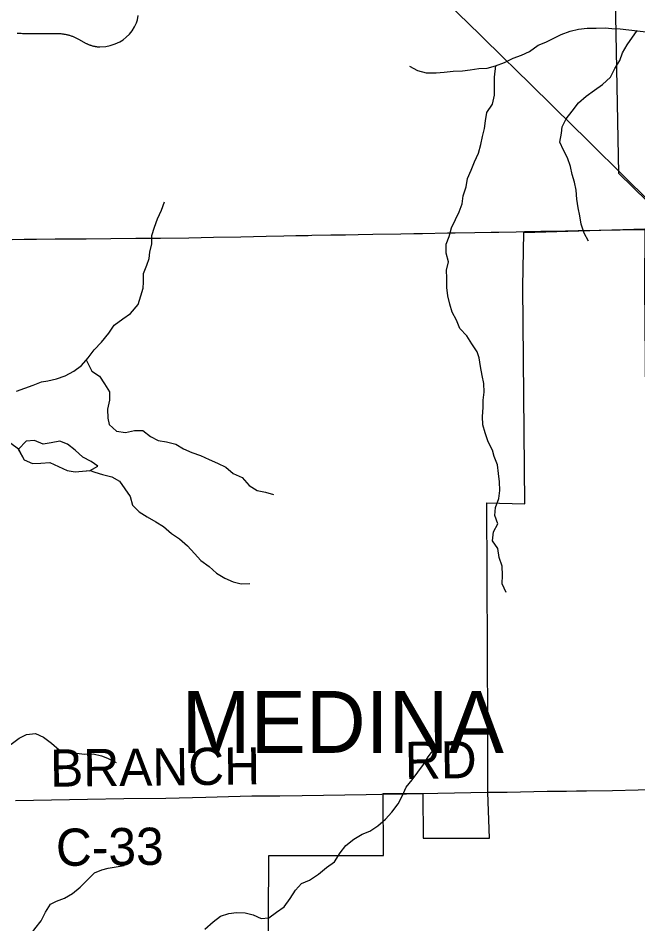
# Model space of a CAD drawing. Extents: x 0 to 34, y 0 to 22.
# Drawn here: x 3.119 to 3.593, y 15.73 to 16.422 of the extents above; entities that cross this region are included whole.
import ezdxf

# ---------------------------------------------------------------- set-up
doc = ezdxf.new("R2010")
doc.units = 0
for name, color, linetype in [('GM_X_Corporation', 7, 'Continuous'), ('GM_X_Corporation_Text', 7, 'Continuous'), ('GM_X_County_Road', 7, 'Continuous'), ('GM_X_County_Road_Text', 7, 'Continuous'), ('GM_X_Minor_Lake', 7, 'Continuous'), ('GM_X_Minor_River', 7, 'Continuous'), ('GM_X_State_Route', 7, 'Continuous'), ('GM_X_Township_Road', 7, 'Continuous')]:
    doc.layers.add(name, color=color, linetype=linetype)

msp = doc.modelspace()

# ---------------------------------------------------------------- linework, layer by layer
at = {"layer": 'GM_X_Corporation'}
msp.add_lwpolyline([(3.31012, 15.63726), (3.31091, 15.7823), (3.3985, 15.7823), (3.39813, 15.82953), (3.42855, 15.82952), (3.42881, 15.79556), (3.4795, 15.79556), (3.47821, 15.83032), (3.47821, 15.84082), (3.47821, 15.88209), (3.47736, 16.05173), (3.50637, 16.05092), (3.50487, 16.2166), (3.50566, 16.25819), (3.59805, 16.26081), (3.59781, 16.21664), (3.59931, 16.05125), (3.65648, 16.05132), (3.65594, 16.08637), (3.72639, 16.15876), (3.62166, 16.26081), (3.57833, 16.30333), (3.57462, 16.49014)], dxfattribs=at)
at = {"layer": 'GM_X_County_Road'}
for points in [[(3.52692, 15.83127), (3.53831, 15.83145), (3.54605, 15.83157), (3.55367, 15.83167), (3.57335, 15.83197)], [(3.57335, 15.83197), (3.59312, 15.83229), (3.61922, 15.83278), (3.65112, 15.8332), (3.65874, 15.83329), (3.66327, 15.83337)], [(3.11722, 15.8242), (3.17229, 15.82529), (3.2001, 15.82563), (3.23217, 15.82601), (3.26285, 15.82686), (3.28018, 15.82722), (3.29783, 15.8277), (3.31928, 15.8279), (3.33628, 15.82792), (3.38528, 15.82891)], [(3.38528, 15.82891), (3.40906, 15.82925), (3.41602, 15.82944)], [(3.41602, 15.82944), (3.41652, 15.82945), (3.43992, 15.82977), (3.47787, 15.83049), (3.47839, 15.8305)], [(3.47839, 15.8305), (3.48126, 15.83056), (3.4929, 15.83062), (3.52348, 15.83123), (3.52692, 15.83127)]]:
    msp.add_lwpolyline(points, dxfattribs=at)
at = {"layer": 'GM_X_Minor_Lake'}
for points in [[(3.17441, 16.07634), (3.18028, 16.07968), (3.17517, 16.08332), (3.16873, 16.0864), (3.16305, 16.09176), (3.15719, 16.09636), (3.15112, 16.09867), (3.14466, 16.09738), (3.13839, 16.09646), (3.13194, 16.09935), (3.12548, 16.09882), (3.11952, 16.09257)], [(3.17399, 16.0761), (3.18028, 16.07968), (3.17517, 16.08332), (3.16873, 16.0864), (3.16305, 16.09176), (3.15719, 16.09636), (3.15112, 16.09867), (3.14466, 16.09738), (3.13839, 16.09646), (3.13194, 16.09935), (3.12548, 16.09882), (3.11965, 16.0927)], [(3.11945, 16.0927), (3.12389, 16.08437), (3.13034, 16.08167), (3.1368, 16.08201), (3.14364, 16.08236), (3.15027, 16.07928), (3.15671, 16.0762), (3.16297, 16.0754), (3.17426, 16.07633)], [(3.11952, 16.09257), (3.12389, 16.08437), (3.13034, 16.08167), (3.1368, 16.08201), (3.14364, 16.08236), (3.15027, 16.07928), (3.15671, 16.0762), (3.16297, 16.0754), (3.17441, 16.07634)]]:
    msp.add_lwpolyline(points, dxfattribs=at)
at = {"layer": 'GM_X_Minor_River'}
for points in [[(3.41846, 16.38519), (3.42436, 16.38179), (3.43102, 16.3801), (3.4388, 16.38013), (3.44488, 16.38073), (3.45171, 16.38132), (3.45874, 16.38154), (3.46481, 16.38232), (3.47127, 16.38349), (3.47772, 16.3837), (3.48398, 16.38543), (3.49081, 16.38793), (3.49763, 16.39138), (3.50389, 16.3935), (3.50995, 16.39637), (3.51658, 16.40115), (3.52245, 16.40346), (3.52852, 16.40671), (3.5342, 16.40939), (3.54103, 16.41189), (3.54748, 16.41344), (3.55412, 16.41422), (3.56096, 16.41425), (3.5678, 16.41446), (3.57292, 16.41391), (3.57938, 16.41375), (3.58584, 16.41301), (3.5925, 16.41227), (3.59896, 16.41153)], [(3.55508, 16.25141), (3.55182, 16.25767), (3.54951, 16.26451), (3.54853, 16.27098), (3.54717, 16.27687), (3.54619, 16.28371), (3.54578, 16.29037), (3.54442, 16.29664), (3.54268, 16.30234), (3.54132, 16.30861), (3.53901, 16.31507), (3.53595, 16.32096), (3.53326, 16.32722), (3.53437, 16.33407), (3.5351, 16.33883), (3.53811, 16.34493), (3.54264, 16.35084), (3.54755, 16.35714), (3.55342, 16.36229), (3.55966, 16.36688), (3.56591, 16.37109), (3.57196, 16.37682), (3.57516, 16.3833), (3.57893, 16.38959), (3.58118, 16.3953), (3.58457, 16.40159), (3.59227, 16.41249)], [(3.49215, 15.98318), (3.48926, 15.98982), (3.48942, 15.99629), (3.4892, 16.00314), (3.48689, 16.00998), (3.48591, 16.01663), (3.4817, 16.02251), (3.48262, 16.02936), (3.48582, 16.03565), (3.48351, 16.04192), (3.48405, 16.04801), (3.48649, 16.05486), (3.48741, 16.06114), (3.48719, 16.06761), (3.4864, 16.07407), (3.48561, 16.08054), (3.48311, 16.087), (3.48176, 16.09175), (3.4785, 16.0982), (3.47619, 16.10504), (3.47445, 16.11112), (3.47423, 16.11759), (3.47458, 16.12444), (3.47455, 16.13014), (3.47528, 16.13623), (3.47525, 16.1427), (3.47389, 16.14897), (3.47253, 16.15581), (3.47155, 16.16228), (3.47001, 16.16703), (3.46599, 16.1731), (3.46216, 16.17917), (3.45682, 16.18486), (3.45432, 16.19112), (3.45087, 16.1972), (3.44913, 16.20328), (3.44758, 16.20974), (3.44698, 16.21621), (3.44676, 16.22324), (3.44673, 16.22933), (3.44803, 16.2358), (3.44648, 16.24226), (3.44645, 16.24911), (3.4487, 16.2552), (3.45038, 16.26168), (3.45339, 16.26796), (3.45621, 16.27387), (3.45846, 16.27997), (3.45938, 16.28606), (3.46163, 16.29291), (3.46274, 16.29938), (3.46537, 16.30567), (3.46799, 16.31215), (3.471, 16.31862), (3.47287, 16.32529), (3.47417, 16.33138), (3.47566, 16.33766), (3.47639, 16.34356), (3.4775, 16.34984), (3.48184, 16.35613), (3.48333, 16.36299), (3.48326, 16.37668), (3.48422, 16.3857)], [(3.11821, 16.13702), (3.13072, 16.14163), (3.13717, 16.14393), (3.1421, 16.14471), (3.14874, 16.14626), (3.15538, 16.14875), (3.16201, 16.1522), (3.16788, 16.1566), (3.17298, 16.16251), (3.17751, 16.16862), (3.18299, 16.17434), (3.18865, 16.18121), (3.1928, 16.18731), (3.19924, 16.19209), (3.2053, 16.1963), (3.21096, 16.20317), (3.21321, 16.20964), (3.21489, 16.21554), (3.21506, 16.2203), (3.21522, 16.22677), (3.21766, 16.23324), (3.21934, 16.23819), (3.22008, 16.24314), (3.22157, 16.24943), (3.22154, 16.25589), (3.2236, 16.26218), (3.22585, 16.26846), (3.22885, 16.27532), (3.2311, 16.2816)], [(3.17131, 16.1609), (3.17568, 16.15225), (3.1814, 16.14828), (3.18542, 16.14259), (3.18924, 16.13632), (3.18927, 16.13005), (3.1876, 16.12319), (3.18801, 16.11635), (3.18898, 16.11141), (3.19451, 16.10648), (3.20136, 16.10536), (3.20819, 16.10691), (3.21464, 16.10675), (3.22036, 16.1022), (3.22627, 16.09918), (3.23273, 16.09825), (3.23976, 16.09637), (3.24567, 16.09297), (3.25195, 16.09014), (3.25861, 16.08769), (3.26527, 16.08468), (3.27155, 16.08204), (3.27802, 16.07883), (3.28374, 16.0739), (3.29041, 16.07088), (3.29594, 16.06482), (3.30185, 16.06103), (3.30831, 16.05973), (3.3144, 16.05804)], [(3.11975, 16.09251), (3.11384, 16.09687), (3.10815, 16.10043)], [(3.17436, 16.07623), (3.17795, 16.07504), (3.18384, 16.07316), (3.19088, 16.07147), (3.19678, 16.06826), (3.20482, 16.05649), (3.20675, 16.04984), (3.2119, 16.04473), (3.21799, 16.04095), (3.22447, 16.03716), (3.23037, 16.03357), (3.23648, 16.02827), (3.24276, 16.02411), (3.24887, 16.0188), (3.25402, 16.01293), (3.25899, 16.00762), (3.26528, 16.00308), (3.271, 15.99777), (3.27728, 15.99399), (3.28356, 15.99116), (3.28984, 15.98985), (3.2963, 15.99007)], [(3.06814, 15.85522), (3.07509, 15.85668), (3.08172, 15.85918), (3.0874, 15.86243), (3.10107, 15.86401), (3.10752, 15.86517), (3.11397, 15.86729), (3.12003, 15.87187), (3.12571, 15.87475), (3.13255, 15.87534), (3.13864, 15.87251), (3.14493, 15.86797), (3.15065, 15.86305), (3.15654, 15.86174), (3.16358, 15.86043), (3.17023, 15.8595), (3.17668, 15.85991), (3.18296, 15.85822), (3.18772, 15.85652), (3.19419, 15.85331)], [(3.35506, 15.77306), (3.36111, 15.77727), (3.36526, 15.78413), (3.36979, 15.78986), (3.37585, 15.79463), (3.38229, 15.79846), (3.38816, 15.80077), (3.39422, 15.80478), (3.3999, 15.80994), (3.40481, 15.81528), (3.40972, 15.82158), (3.41292, 15.82806), (3.41573, 15.83434), (3.42046, 15.84007), (3.42461, 15.84579), (3.42895, 15.8517), (3.43272, 15.85761), (3.43782, 15.8641)], [(3.11459, 15.69572), (3.12027, 15.7005), (3.12251, 15.70716), (3.12438, 15.71345), (3.12777, 15.72012), (3.13211, 15.72622), (3.13683, 15.73232), (3.14022, 15.7388), (3.14399, 15.74509), (3.14873, 15.7472), (3.15479, 15.7497), (3.16085, 15.75314), (3.16672, 15.75811), (3.1722, 15.76346), (3.17768, 15.76899), (3.18337, 15.77129), (3.18811, 15.77245), (3.19418, 15.77343), (3.20045, 15.77459)], [(3.26202, 15.72593), (3.26826, 15.73147), (3.27394, 15.73587), (3.28039, 15.73779), (3.28627, 15.73877), (3.29273, 15.73841), (3.29882, 15.73691), (3.30491, 15.73408), (3.31098, 15.73467), (3.31685, 15.73888), (3.32253, 15.74289), (3.32706, 15.74938), (3.33121, 15.75567), (3.33593, 15.76082), (3.342, 15.76332), (3.34881, 15.76791), (3.35506, 15.77306)]]:
    msp.add_lwpolyline(points, dxfattribs=at)
at = {"layer": 'GM_X_State_Route'}
for points in [[(3.42237, 16.45781), (3.472, 16.40933), (3.4914, 16.39039), (3.4984, 16.38355), (3.52613, 16.35632), (3.54482, 16.33796), (3.55144, 16.33146), (3.55814, 16.32488), (3.5591, 16.32394), (3.57874, 16.30444)], [(3.57874, 16.30444), (3.58083, 16.30234), (3.60226, 16.2814), (3.61876, 16.26528), (3.62036, 16.26371), (3.62317, 16.26096)]]:
    msp.add_lwpolyline(points, dxfattribs=at)
at = {"layer": 'GM_X_Township_Road'}
for points in [[(3.11869, 16.41048), (3.11969, 16.4104), (3.12068, 16.41034), (3.12168, 16.41029), (3.12268, 16.41025), (3.14883, 16.41017), (3.1515, 16.41008), (3.15206, 16.41004), (3.15262, 16.40998), (3.15318, 16.40992), (3.15374, 16.40985), (3.1543, 16.40977), (3.15485, 16.40968), (3.1554, 16.40957), (3.15596, 16.40946), (3.15651, 16.40934), (3.15705, 16.40921), (3.1576, 16.40907), (3.15814, 16.40893), (3.15868, 16.40877), (3.15922, 16.4086), (3.15975, 16.40842), (3.16029, 16.40824), (3.16081, 16.40804), (3.16134, 16.40784), (3.16186, 16.40763), (3.16238, 16.4074), (3.16289, 16.40717), (3.1634, 16.40693), (3.1639, 16.40668), (3.1644, 16.40642), (3.1649, 16.40616), (3.16539, 16.40588), (3.16952, 16.40352), (3.16996, 16.40328), (3.17039, 16.40304), (3.17083, 16.40282), (3.17128, 16.4026), (3.17173, 16.40239), (3.17218, 16.40218), (3.17264, 16.40199), (3.1731, 16.4018), (3.17356, 16.40162), (3.17402, 16.40145), (3.17449, 16.40129), (3.17497, 16.40113), (3.17544, 16.40099), (3.17592, 16.40085), (3.17639, 16.40072), (3.17688, 16.4006), (3.17736, 16.40048), (3.17784, 16.40038), (3.17833, 16.40028), (3.17882, 16.4002), (3.17931, 16.40012), (3.1798, 16.40005), (3.18029, 16.39999), (3.18078, 16.39993), (3.18128, 16.39989), (3.18177, 16.39985), (3.18634, 16.40011), (3.18979, 16.40086), (3.1935, 16.40218), (3.197, 16.40368), (3.1996, 16.40532), (3.20199, 16.40727), (3.2045, 16.4096), (3.20651, 16.41218), (3.20834, 16.41532), (3.20966, 16.41827), (3.21047, 16.42072), (3.21114, 16.42378)], [(3.11487, 16.25291), (3.12385, 16.25299), (3.13347, 16.25307), (3.14753, 16.25319), (3.15236, 16.25323), (3.17135, 16.25339), (3.1903, 16.25355), (3.20925, 16.25371), (3.22803, 16.25387), (3.24984, 16.25405), (3.26869, 16.25445), (3.28957, 16.25488), (3.30883, 16.25528), (3.32232, 16.25556), (3.33153, 16.25575), (3.33452, 16.25581), (3.34083, 16.25593), (3.34373, 16.25598), (3.35813, 16.25623), (3.36675, 16.25639), (3.36948, 16.25643), (3.37903, 16.25661), (3.39036, 16.25681), (3.4116, 16.25718), (3.42166, 16.25736), (3.42354, 16.25739), (3.42829, 16.25748), (3.44746, 16.25782), (3.45321, 16.25792), (3.46821, 16.25819), (3.48075, 16.25841), (3.48655, 16.25851), (3.49977, 16.25875), (3.50625, 16.25886)], [(3.50625, 16.25886), (3.50665, 16.25887), (3.50923, 16.25892), (3.5187, 16.25908), (3.52825, 16.25926), (3.53763, 16.25942), (3.54709, 16.25959), (3.57936, 16.26016), (3.59465, 16.26043), (3.59852, 16.26049), (3.59992, 16.26052)]]:
    msp.add_lwpolyline(points, dxfattribs=at)

# ---------------------------------------------------------------- texts
at = {"layer": 'GM_X_Corporation_Text'}
msp.add_text('MEDINA', height=0.047348, rotation=0.00001, dxfattribs=at).set_placement((3.24416, 15.86062))
at = {"layer": 'GM_X_County_Road_Text'}
for s, rotation, p in [('RD', 0.95708, (3.415, 15.84055)), ('BRANCH', 0.66071, (3.14391, 15.83472)), ('C-33', 0.68577, (3.14838, 15.77419))]:
    msp.add_text(s, height=0.028409, rotation=rotation, dxfattribs=at).set_placement(p)

doc.saveas('drawing.dxf')
